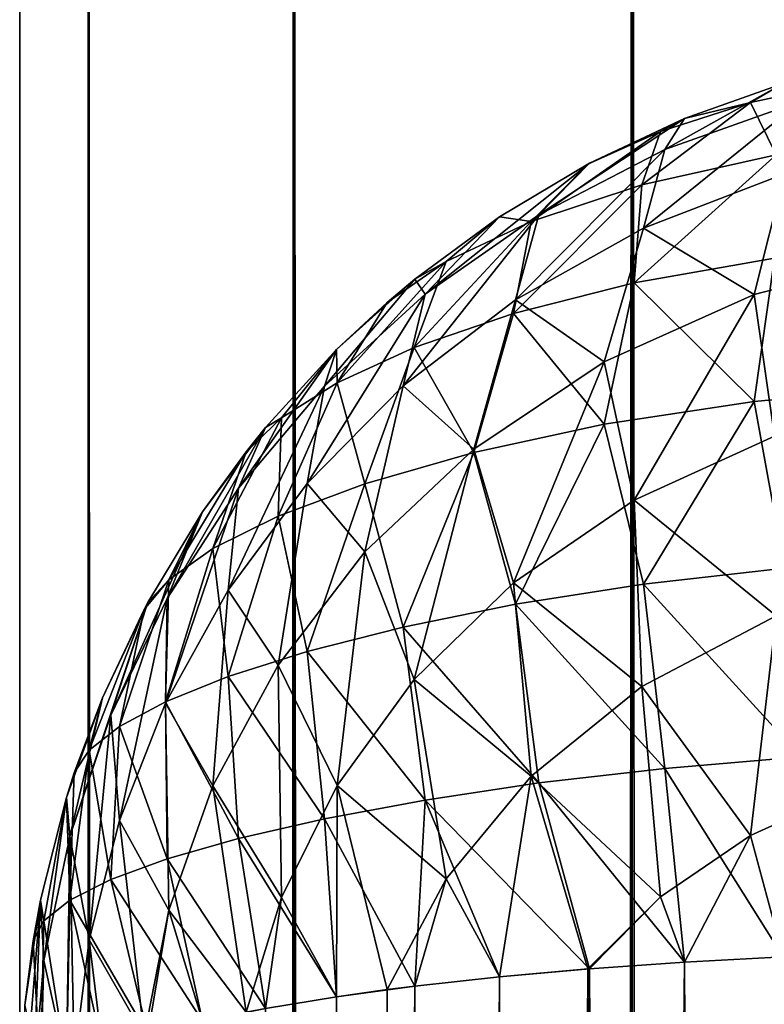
# Model space of a CAD drawing. Extents: x -265 to 265, y 0 to 1307.
# Tile 342 of 436: x -265 to -263.61, y 1293.2 to 1295.03. Entities that reach past the tile are written whole.
import ezdxf

# ---------------------------------------------------------------- set-up
doc = ezdxf.new("R2010")
doc.units = 0
doc.header["$LTSCALE"] = 65.185185
for name, color, linetype in [('3', 7, 'CONTINUOUS'), ('4', 7, 'CONTINUOUS'), ('78', 7, 'CONTINUOUS'), ('79', 7, 'CONTINUOUS'), ('80', 7, 'CONTINUOUS'), ('88', 7, 'CONTINUOUS'), ('93', 7, 'CONTINUOUS')]:
    doc.layers.add(name, color=color, linetype=linetype)

msp = doc.modelspace()

# ---------------------------------------------------------------- linework, layer by layer
at = {"layer": '3', "color": 7, "linetype": 'CONTINUOUS'}
for points in [[(-265, 1), (-264.8717, 1, 1.9579), (-265, 1299), (-265, 1)], [(-265, 1299), (-264.8717, 1, 1.9579), (-264.8717, 1299, 1.9579), (-265, 1299)], [(-264.8717, 1, 1.9579), (-264.4889, 1, 3.8823), (-264.8717, 1299, 1.9579), (-264.8717, 1, 1.9579)], [(-264.8717, 1299, 1.9579), (-264.4889, 1, 3.8823), (-264.4889, 1299, 3.8823), (-264.8717, 1299, 1.9579)], [(-264.4889, 1, 3.8823), (-263.8582, 1, 5.7403), (-264.4889, 1299, 3.8823), (-264.4889, 1, 3.8823)], [(-264.4889, 1299, 3.8823), (-263.8582, 1, 5.7403), (-263.8582, 1299, 5.7403), (-264.4889, 1299, 3.8823)], [(-263.8582, 1, 5.7403), (-262.9904, 1, 7.5), (-263.8582, 1299, 5.7403), (-263.8582, 1, 5.7403)], [(-263.8582, 1299, 5.7403), (-262.9904, 1, 7.5), (-262.9904, 1299, 7.5), (-263.8582, 1299, 5.7403)]]:
    msp.add_3dface(points, dxfattribs=at)
at = {"layer": '4', "color": 7, "linetype": 'CONTINUOUS'}
for points in [[(-265, 1), (-265, 1299), (-264.8717, 1299, -1.9579), (-265, 1)], [(-264.8717, 1, -1.9579), (-265, 1), (-264.8717, 1299, -1.9579), (-264.8717, 1, -1.9579)], [(-264.4889, 1, -3.8823), (-264.8717, 1, -1.9579), (-264.4889, 1299, -3.8823), (-264.4889, 1, -3.8823)], [(-264.4889, 1299, -3.8823), (-264.8717, 1, -1.9579), (-264.8717, 1299, -1.9579), (-264.4889, 1299, -3.8823)], [(-263.8582, 1, -5.7403), (-264.4889, 1, -3.8823), (-263.8582, 1299, -5.7403), (-263.8582, 1, -5.7403)], [(-263.8582, 1299, -5.7403), (-264.4889, 1, -3.8823), (-264.4889, 1299, -3.8823), (-263.8582, 1299, -5.7403)], [(-262.9904, 1, -7.5), (-263.8582, 1, -5.7403), (-262.9904, 1299, -7.5), (-262.9904, 1, -7.5)], [(-262.9904, 1299, -7.5), (-263.8582, 1, -5.7403), (-263.8582, 1299, -5.7403), (-262.9904, 1299, -7.5)]]:
    msp.add_3dface(points, dxfattribs=at)
at = {"layer": '78', "color": 7, "linetype": 'CONTINUOUS'}
for points in [[(-263.7608, 1293.2774, 24.8496), (-263.5768, 1266.7127, 24.915), (-263.5768, 1293.2873, 24.915), (-263.7608, 1293.2774, 24.8496)], [(-263.9377, 1293.265, 24.7666), (-263.7608, 1266.7226, 24.8496), (-263.7608, 1293.2774, 24.8496), (-263.9377, 1293.265, 24.7666)], [(-263.7608, 1266.7226, 24.8496), (-263.5768, 1266.7127, 24.915), (-263.7608, 1293.2774, 24.8496), (-263.7608, 1266.7226, 24.8496)], [(-264.2635, 1293.2326, 24.5503), (-264.1058, 1266.75, 24.6665), (-264.1058, 1293.25, 24.6665), (-264.2635, 1293.2326, 24.5503)], [(-264.1058, 1293.25, 24.6665), (-263.9377, 1266.735, 24.7666), (-263.9377, 1293.265, 24.7666), (-264.1058, 1293.25, 24.6665)], [(-263.9409, 1266.7353, 24.7649), (-263.9377, 1266.735, 24.7666), (-264.1058, 1293.25, 24.6665), (-263.9409, 1266.7353, 24.7649)], [(-264.1058, 1266.75, 24.6665), (-263.9409, 1266.7353, 24.7649), (-264.1058, 1293.25, 24.6665), (-264.1058, 1266.75, 24.6665)], [(-263.9377, 1266.735, 24.7666), (-263.7608, 1266.7226, 24.8496), (-263.9377, 1293.265, 24.7666), (-263.9377, 1266.735, 24.7666)], [(-264.4093, 1293.2129, 24.4191), (-264.2635, 1266.7675, 24.5503), (-264.2635, 1293.2326, 24.5503), (-264.4093, 1293.2129, 24.4191)], [(-264.2635, 1266.7675, 24.5503), (-264.1058, 1266.75, 24.6665), (-264.2635, 1293.2326, 24.5503), (-264.2635, 1266.7675, 24.5503)], [(-264.5417, 1293.1911, 24.274), (-264.4093, 1266.7871, 24.4191), (-264.4093, 1293.2129, 24.4191), (-264.5417, 1293.1911, 24.274)], [(-264.3149, 1266.7739, 24.507), (-264.2635, 1266.7675, 24.5503), (-264.4093, 1293.2129, 24.4191), (-264.3149, 1266.7739, 24.507)], [(-264.4093, 1266.7871, 24.4191), (-264.3149, 1266.7739, 24.507), (-264.4093, 1293.2129, 24.4191), (-264.4093, 1266.7871, 24.4191)]]:
    msp.add_3dface(points, dxfattribs=at)
at = {"layer": '79', "color": 7, "linetype": 'CONTINUOUS'}
for points in [[(-263.5768, 1294.915, 16.7127), (-263.7608, 1294.8496, 16.7226), (-263.5768, 1294.915, 23.2873), (-263.5768, 1294.915, 16.7127)], [(-263.5768, 1294.915, 23.2873), (-263.7608, 1294.8496, 16.7226), (-263.7608, 1294.8496, 23.2774), (-263.5768, 1294.915, 23.2873)], [(-263.7608, 1294.8496, 16.7226), (-263.9377, 1294.7666, 16.735), (-263.7608, 1294.8496, 23.2774), (-263.7608, 1294.8496, 16.7226)], [(-263.7608, 1294.8496, 23.2774), (-263.9377, 1294.7666, 16.735), (-263.9377, 1294.7666, 23.265), (-263.7608, 1294.8496, 23.2774)], [(-263.9377, 1294.7666, 16.735), (-264.1058, 1294.6665, 16.75), (-263.9377, 1294.7666, 23.265), (-263.9377, 1294.7666, 16.735)], [(-263.9377, 1294.7666, 23.265), (-264.1058, 1294.6665, 16.75), (-263.9409, 1294.7649, 23.2647), (-263.9377, 1294.7666, 23.265)], [(-263.9409, 1294.7649, 23.2647), (-264.1058, 1294.6665, 16.75), (-264.1058, 1294.6665, 23.25), (-263.9409, 1294.7649, 23.2647)], [(-264.1058, 1294.6665, 16.75), (-264.2635, 1294.5503, 16.7674), (-264.1058, 1294.6665, 23.25), (-264.1058, 1294.6665, 16.75)], [(-264.1058, 1294.6665, 23.25), (-264.2635, 1294.5503, 16.7674), (-264.2635, 1294.5503, 23.2325), (-264.1058, 1294.6665, 23.25)], [(-264.2635, 1294.5503, 16.7674), (-264.4093, 1294.4191, 16.7871), (-264.2635, 1294.5503, 23.2325), (-264.2635, 1294.5503, 16.7674)], [(-264.2635, 1294.5503, 23.2325), (-264.4093, 1294.4191, 16.7871), (-264.3149, 1294.507, 23.2261), (-264.2635, 1294.5503, 23.2325)], [(-264.3149, 1294.507, 23.2261), (-264.4093, 1294.4191, 16.7871), (-264.4093, 1294.4191, 23.2129), (-264.3149, 1294.507, 23.2261)], [(-264.4093, 1294.4191, 16.7871), (-264.5417, 1294.274, 16.8089), (-264.4093, 1294.4191, 23.2129), (-264.4093, 1294.4191, 16.7871)], [(-264.4093, 1294.4191, 23.2129), (-264.5417, 1294.274, 16.8089), (-264.5417, 1294.274, 23.1911), (-264.4093, 1294.4191, 23.2129)], [(-264.5417, 1294.274, 16.8089), (-264.6594, 1294.1164, 16.8325), (-264.5417, 1294.274, 23.1911), (-264.5417, 1294.274, 16.8089)], [(-264.5417, 1294.274, 23.1911), (-264.6594, 1294.1164, 16.8325), (-264.578, 1294.2288, 23.1843), (-264.5417, 1294.274, 23.1911)], [(-264.578, 1294.2288, 23.1843), (-264.6594, 1294.1164, 16.8325), (-264.6594, 1294.1164, 23.1675), (-264.578, 1294.2288, 23.1843)], [(-264.6594, 1294.1164, 16.8325), (-264.7611, 1293.9478, 16.8578), (-264.6594, 1294.1164, 23.1675), (-264.6594, 1294.1164, 16.8325)], [(-264.6594, 1294.1164, 23.1675), (-264.7611, 1293.9478, 16.8578), (-264.7611, 1293.9478, 23.1422), (-264.6594, 1294.1164, 23.1675)], [(-264.7611, 1293.9478, 16.8578), (-264.8459, 1293.7699, 16.8845), (-264.7611, 1293.9478, 23.1422), (-264.7611, 1293.9478, 16.8578)], [(-264.7611, 1293.9478, 23.1422), (-264.8459, 1293.7699, 16.8845), (-264.768, 1293.9349, 23.1402), (-264.7611, 1293.9478, 23.1422)], [(-264.768, 1293.9349, 23.1402), (-264.8459, 1293.7699, 16.8845), (-264.8459, 1293.7699, 23.1155), (-264.768, 1293.9349, 23.1402)], [(-264.8459, 1293.7699, 16.8845), (-264.9128, 1293.5842, 16.9124), (-264.8459, 1293.7699, 23.1155), (-264.8459, 1293.7699, 16.8845)], [(-264.8459, 1293.7699, 23.1155), (-264.9128, 1293.5842, 16.9124), (-264.8982, 1293.63, 23.0945), (-264.8459, 1293.7699, 23.1155)], [(-264.8982, 1293.63, 23.0945), (-264.9128, 1293.5842, 16.9124), (-264.9128, 1293.5842, 23.0876), (-264.8982, 1293.63, 23.0945)], [(-264.9128, 1293.5842, 16.9124), (-264.9611, 1293.3927, 16.9411), (-264.9128, 1293.5842, 23.0876), (-264.9128, 1293.5842, 16.9124)], [(-264.9128, 1293.5842, 23.0876), (-264.9611, 1293.3927, 16.9411), (-264.9611, 1293.3927, 23.0589), (-264.9128, 1293.5842, 23.0876)], [(-264.9611, 1293.3927, 16.9411), (-264.9902, 1293.1973, 16.9704), (-264.9611, 1293.3927, 23.0589), (-264.9611, 1293.3927, 16.9411)], [(-264.9611, 1293.3927, 23.0589), (-264.9902, 1293.1973, 16.9704), (-264.9747, 1293.3169, 23.0475), (-264.9611, 1293.3927, 23.0589)], [(-264.9747, 1293.3169, 23.0475), (-264.9902, 1293.1973, 16.9704), (-264.9902, 1293.1973, 23.0296), (-264.9747, 1293.3169, 23.0475)]]:
    msp.add_3dface(points, dxfattribs=at)
at = {"layer": '80', "color": 7, "linetype": 'CONTINUOUS'}
for points in [[(-263.7608, 1293.2774, 15.1504), (-263.5768, 1293.2873, 15.085), (-263.7608, 1266.7226, 15.1504), (-263.7608, 1293.2774, 15.1504)], [(-263.7608, 1266.7226, 15.1504), (-263.5768, 1293.2873, 15.085), (-263.5768, 1266.7127, 15.085), (-263.7608, 1266.7226, 15.1504)], [(-263.9377, 1293.265, 15.2334), (-263.7608, 1293.2774, 15.1504), (-263.9377, 1266.735, 15.2334), (-263.9377, 1293.265, 15.2334)], [(-263.9377, 1266.735, 15.2334), (-263.7608, 1293.2774, 15.1504), (-263.7608, 1266.7226, 15.1504), (-263.9377, 1266.735, 15.2334)], [(-264.2635, 1293.2325, 15.4497), (-264.1058, 1293.25, 15.3335), (-264.2635, 1266.7674, 15.4497), (-264.2635, 1293.2325, 15.4497)], [(-264.2635, 1266.7674, 15.4497), (-264.1058, 1293.25, 15.3335), (-264.1058, 1266.75, 15.3335), (-264.2635, 1266.7674, 15.4497)], [(-263.9409, 1293.2647, 15.2351), (-263.9377, 1293.265, 15.2334), (-264.1058, 1266.75, 15.3335), (-263.9409, 1293.2647, 15.2351)], [(-264.1058, 1266.75, 15.3335), (-263.9377, 1293.265, 15.2334), (-263.9377, 1266.735, 15.2334), (-264.1058, 1266.75, 15.3335)], [(-264.1058, 1293.25, 15.3335), (-263.9409, 1293.2647, 15.2351), (-264.1058, 1266.75, 15.3335), (-264.1058, 1293.25, 15.3335)], [(-264.3149, 1293.2261, 15.493), (-264.2635, 1293.2325, 15.4497), (-264.4093, 1266.7871, 15.5809), (-264.3149, 1293.2261, 15.493)], [(-264.4093, 1266.7871, 15.5809), (-264.2635, 1293.2325, 15.4497), (-264.2635, 1266.7674, 15.4497), (-264.4093, 1266.7871, 15.5809)], [(-264.4093, 1293.2129, 15.5809), (-264.3149, 1293.2261, 15.493), (-264.4093, 1266.7871, 15.5809), (-264.4093, 1293.2129, 15.5809)], [(-264.5417, 1293.1911, 15.726), (-264.4093, 1293.2129, 15.5809), (-264.5417, 1266.8089, 15.726), (-264.5417, 1293.1911, 15.726)], [(-264.5417, 1266.8089, 15.726), (-264.4093, 1293.2129, 15.5809), (-264.4093, 1266.7871, 15.5809), (-264.5417, 1266.8089, 15.726)]]:
    msp.add_3dface(points, dxfattribs=at)
at = {"layer": '88', "color": 7, "linetype": 'CONTINUOUS'}
for points in [[(-263.7608, 1294.8496, 16.7226), (-263.5768, 1294.915, 16.7127), (-263.7974, 1294.7919, 16.3615), (-263.7608, 1294.8496, 16.7226)], [(-263.7974, 1294.7919, 16.3615), (-263.5768, 1294.915, 16.7127), (-263.5435, 1294.8824, 16.3401), (-263.7974, 1294.7919, 16.3615)], [(-263.7974, 1294.7919, 16.3615), (-263.5435, 1294.8824, 16.3401), (-263.8373, 1294.6457, 16.018), (-263.7974, 1294.7919, 16.3615)], [(-263.8373, 1294.6457, 16.018), (-263.5435, 1294.8824, 16.3401), (-263.5741, 1294.7468, 15.9881), (-263.8373, 1294.6457, 16.018)], [(-263.9377, 1294.7666, 16.735), (-263.7608, 1294.8496, 16.7226), (-264.0322, 1294.6705, 16.3888), (-263.9377, 1294.7666, 16.735)], [(-264.0322, 1294.6705, 16.3888), (-263.7608, 1294.8496, 16.7226), (-263.7974, 1294.7919, 16.3615), (-264.0322, 1294.6705, 16.3888)], [(-264.0322, 1294.6705, 16.3888), (-263.7974, 1294.7919, 16.3615), (-264.0756, 1294.512, 16.0557), (-264.0322, 1294.6705, 16.3888)], [(-264.0756, 1294.512, 16.0557), (-263.7974, 1294.7919, 16.3615), (-263.8373, 1294.6457, 16.018), (-264.0756, 1294.512, 16.0557)], [(-264.1058, 1294.6665, 16.75), (-263.9377, 1294.7666, 16.735), (-264.2443, 1294.5221, 16.4206), (-264.1058, 1294.6665, 16.75)], [(-264.2443, 1294.5221, 16.4206), (-263.9377, 1294.7666, 16.735), (-264.0322, 1294.6705, 16.3888), (-264.2443, 1294.5221, 16.4206)], [(-263.8373, 1294.6457, 16.018), (-263.5741, 1294.7468, 15.9881), (-263.6306, 1294.5218, 15.6775), (-263.8373, 1294.6457, 16.018)], [(-263.6306, 1294.5218, 15.6775), (-263.5741, 1294.7468, 15.9881), (-263.323, 1294.6013, 15.6493), (-263.6306, 1294.5218, 15.6775)], [(-264.2443, 1294.5221, 16.4206), (-264.0322, 1294.6705, 16.3888), (-264.285, 1294.3514, 16.0984), (-264.2443, 1294.5221, 16.4206)], [(-264.285, 1294.3514, 16.0984), (-264.0322, 1294.6705, 16.3888), (-264.0756, 1294.512, 16.0557), (-264.285, 1294.3514, 16.0984)], [(-264.2635, 1294.5503, 16.7674), (-264.1058, 1294.6665, 16.75), (-264.2443, 1294.5221, 16.4206), (-264.2635, 1294.5503, 16.7674)], [(-264.0756, 1294.512, 16.0557), (-263.8373, 1294.6457, 16.018), (-263.9102, 1294.3964, 15.7202), (-264.0756, 1294.512, 16.0557)], [(-263.9102, 1294.3964, 15.7202), (-263.8373, 1294.6457, 16.018), (-263.6306, 1294.5218, 15.6775), (-263.9102, 1294.3964, 15.7202)], [(-263.6306, 1294.5218, 15.6775), (-263.323, 1294.6013, 15.6493), (-263.5931, 1294.2575, 15.4107), (-263.6306, 1294.5218, 15.6775)], [(-264.4093, 1294.4191, 16.7871), (-264.2635, 1294.5503, 16.7674), (-264.4315, 1294.3509, 16.4554), (-264.4093, 1294.4191, 16.7871)], [(-264.4315, 1294.3509, 16.4554), (-264.2635, 1294.5503, 16.7674), (-264.2443, 1294.5221, 16.4206), (-264.4315, 1294.3509, 16.4554)], [(-264.4315, 1294.3509, 16.4554), (-264.2443, 1294.5221, 16.4206), (-264.4638, 1294.1692, 16.1439), (-264.4315, 1294.3509, 16.4554)], [(-264.4638, 1294.1692, 16.1439), (-264.2443, 1294.5221, 16.4206), (-264.285, 1294.3514, 16.0984), (-264.4638, 1294.1692, 16.1439)], [(-263.9102, 1294.3964, 15.7202), (-263.6306, 1294.5218, 15.6775), (-263.8542, 1294.1385, 15.4566), (-263.9102, 1294.3964, 15.7202)], [(-263.8542, 1294.1385, 15.4566), (-263.6306, 1294.5218, 15.6775), (-263.5931, 1294.2575, 15.4107), (-263.8542, 1294.1385, 15.4566)], [(-264.285, 1294.3514, 16.0984), (-264.0756, 1294.512, 16.0557), (-264.1535, 1294.2336, 15.7728), (-264.285, 1294.3514, 16.0984)], [(-264.1535, 1294.2336, 15.7728), (-264.0756, 1294.512, 16.0557), (-263.9102, 1294.3964, 15.7202), (-264.1535, 1294.2336, 15.7728)], [(-264.5417, 1294.274, 16.8089), (-264.4093, 1294.4191, 16.7871), (-264.592, 1294.1606, 16.4921), (-264.5417, 1294.274, 16.8089)], [(-264.592, 1294.1606, 16.4921), (-264.4093, 1294.4191, 16.7871), (-264.4315, 1294.3509, 16.4554), (-264.592, 1294.1606, 16.4921)], [(-264.1535, 1294.2336, 15.7728), (-263.9102, 1294.3964, 15.7202), (-264.0794, 1293.9844, 15.5135), (-264.1535, 1294.2336, 15.7728)], [(-264.0794, 1293.9844, 15.5135), (-263.9102, 1294.3964, 15.7202), (-263.8542, 1294.1385, 15.4566), (-264.0794, 1293.9844, 15.5135)], [(-264.4638, 1294.1692, 16.1439), (-264.285, 1294.3514, 16.0984), (-264.3566, 1294.0424, 15.8311), (-264.4638, 1294.1692, 16.1439)], [(-264.3566, 1294.0424, 15.8311), (-264.285, 1294.3514, 16.0984), (-264.1535, 1294.2336, 15.7728), (-264.3566, 1294.0424, 15.8311)], [(-264.592, 1294.1606, 16.4921), (-264.4315, 1294.3509, 16.4554), (-264.6114, 1293.9707, 16.1906), (-264.592, 1294.1606, 16.4921)], [(-264.6114, 1293.9707, 16.1906), (-264.4315, 1294.3509, 16.4554), (-264.4638, 1294.1692, 16.1439), (-264.6114, 1293.9707, 16.1906)], [(-264.6594, 1294.1164, 16.8325), (-264.5417, 1294.274, 16.8089), (-264.7251, 1293.955, 16.5301), (-264.6594, 1294.1164, 16.8325)], [(-264.7251, 1293.955, 16.5301), (-264.5417, 1294.274, 16.8089), (-264.592, 1294.1606, 16.4921), (-264.7251, 1293.955, 16.5301)], [(-263.8542, 1294.1385, 15.4566), (-263.5931, 1294.2575, 15.4107), (-263.5898, 1293.9226, 15.2177), (-263.8542, 1294.1385, 15.4566)], [(-264.3566, 1294.0424, 15.8311), (-264.1535, 1294.2336, 15.7728), (-264.2643, 1293.8042, 15.5768), (-264.3566, 1294.0424, 15.8311)], [(-264.2643, 1293.8042, 15.5768), (-264.1535, 1294.2336, 15.7728), (-264.0794, 1293.9844, 15.5135), (-264.2643, 1293.8042, 15.5768)], [(-264.6114, 1293.9707, 16.1906), (-264.4638, 1294.1692, 16.1439), (-264.5184, 1293.8308, 15.8915), (-264.6114, 1293.9707, 16.1906)], [(-264.5184, 1293.8308, 15.8915), (-264.4638, 1294.1692, 16.1439), (-264.3566, 1294.0424, 15.8311), (-264.5184, 1293.8308, 15.8915)], [(-264.7251, 1293.955, 16.5301), (-264.592, 1294.1606, 16.4921), (-264.728, 1293.7601, 16.2373), (-264.7251, 1293.955, 16.5301)], [(-264.728, 1293.7601, 16.2373), (-264.592, 1294.1606, 16.4921), (-264.6114, 1293.9707, 16.1906), (-264.728, 1293.7601, 16.2373)], [(-264.0794, 1293.9844, 15.5135), (-263.8542, 1294.1385, 15.4566), (-263.8404, 1293.7912, 15.2737), (-264.0794, 1293.9844, 15.5135)], [(-263.8404, 1293.7912, 15.2737), (-263.8542, 1294.1385, 15.4566), (-263.5898, 1293.9226, 15.2177), (-263.8404, 1293.7912, 15.2737)], [(-264.7611, 1293.9478, 16.8578), (-264.6594, 1294.1164, 16.8325), (-264.8301, 1293.7375, 16.5687), (-264.7611, 1293.9478, 16.8578)], [(-264.8301, 1293.7375, 16.5687), (-264.6594, 1294.1164, 16.8325), (-264.7251, 1293.955, 16.5301), (-264.8301, 1293.7375, 16.5687)], [(-264.5184, 1293.8308, 15.8915), (-264.3566, 1294.0424, 15.8311), (-264.4082, 1293.6064, 15.6427), (-264.5184, 1293.8308, 15.8915)], [(-264.4082, 1293.6064, 15.6427), (-264.3566, 1294.0424, 15.8311), (-264.2643, 1293.8042, 15.5768), (-264.4082, 1293.6064, 15.6427)], [(-264.2643, 1293.8042, 15.5768), (-264.0794, 1293.9844, 15.5135), (-264.0467, 1293.6241, 15.3421), (-264.2643, 1293.8042, 15.5768)], [(-264.0467, 1293.6241, 15.3421), (-264.0794, 1293.9844, 15.5135), (-263.8404, 1293.7912, 15.2737), (-264.0467, 1293.6241, 15.3421)], [(-264.728, 1293.7601, 16.2373), (-264.6114, 1293.9707, 16.1906), (-264.6397, 1293.6062, 15.9516), (-264.728, 1293.7601, 16.2373)], [(-264.6397, 1293.6062, 15.9516), (-264.6114, 1293.9707, 16.1906), (-264.5184, 1293.8308, 15.8915), (-264.6397, 1293.6062, 15.9516)], [(-264.8459, 1293.7699, 16.8845), (-264.7611, 1293.9478, 16.8578), (-264.9067, 1293.5116, 16.6074), (-264.8459, 1293.7699, 16.8845)], [(-264.9067, 1293.5116, 16.6074), (-264.7611, 1293.9478, 16.8578), (-264.8301, 1293.7375, 16.5687), (-264.9067, 1293.5116, 16.6074)], [(-264.8301, 1293.7375, 16.5687), (-264.7251, 1293.955, 16.5301), (-264.8141, 1293.5416, 16.2832), (-264.8301, 1293.7375, 16.5687)], [(-264.8141, 1293.5416, 16.2832), (-264.7251, 1293.955, 16.5301), (-264.728, 1293.7601, 16.2373), (-264.8141, 1293.5416, 16.2832)], [(-263.8404, 1293.7912, 15.2737), (-263.5898, 1293.9226, 15.2177), (-263.6378, 1293.5136, 15.1206), (-263.8404, 1293.7912, 15.2737)], [(-263.6378, 1293.5136, 15.1206), (-263.5898, 1293.9226, 15.2177), (-263.4428, 1293.6017, 15.0786), (-263.6378, 1293.5136, 15.1206)], [(-264.6397, 1293.6062, 15.9516), (-264.5184, 1293.8308, 15.8915), (-264.5121, 1293.398, 15.7082), (-264.6397, 1293.6062, 15.9516)], [(-264.5121, 1293.398, 15.7082), (-264.5184, 1293.8308, 15.8915), (-264.4082, 1293.6064, 15.6427), (-264.5121, 1293.398, 15.7082)], [(-264.4082, 1293.6064, 15.6427), (-264.2643, 1293.8042, 15.5768), (-264.205, 1293.4327, 15.417), (-264.4082, 1293.6064, 15.6427)], [(-264.205, 1293.4327, 15.417), (-264.2643, 1293.8042, 15.5768), (-264.0467, 1293.6241, 15.3421), (-264.205, 1293.4327, 15.417)], [(-264.0467, 1293.6241, 15.3421), (-263.8404, 1293.7912, 15.2737), (-263.8052, 1293.3991, 15.1741), (-264.0467, 1293.6241, 15.3421)], [(-263.8052, 1293.3991, 15.1741), (-263.8404, 1293.7912, 15.2737), (-263.6378, 1293.5136, 15.1206), (-263.8052, 1293.3991, 15.1741)], [(-264.9128, 1293.5842, 16.9124), (-264.8459, 1293.7699, 16.8845), (-264.9067, 1293.5116, 16.6074), (-264.9128, 1293.5842, 16.9124)], [(-264.8141, 1293.5416, 16.2832), (-264.728, 1293.7601, 16.2373), (-264.7222, 1293.3743, 16.0098), (-264.8141, 1293.5416, 16.2832)], [(-264.7222, 1293.3743, 16.0098), (-264.728, 1293.7601, 16.2373), (-264.6397, 1293.6062, 15.9516), (-264.7222, 1293.3743, 16.0098)], [(-264.9067, 1293.5116, 16.6074), (-264.8301, 1293.7375, 16.5687), (-264.8705, 1293.3187, 16.3276), (-264.9067, 1293.5116, 16.6074)], [(-264.8705, 1293.3187, 16.3276), (-264.8301, 1293.7375, 16.5687), (-264.8141, 1293.5416, 16.2832), (-264.8705, 1293.3187, 16.3276)], [(-264.1058, 1293.25, 15.3335), (-264.205, 1293.4327, 15.417), (-264.0467, 1293.6241, 15.3421), (-264.1058, 1293.25, 15.3335)], [(-263.9409, 1293.2647, 15.2351), (-264.1058, 1293.25, 15.3335), (-264.0467, 1293.6241, 15.3421), (-263.9409, 1293.2647, 15.2351)], [(-263.9409, 1293.2647, 15.2351), (-264.0467, 1293.6241, 15.3421), (-263.8052, 1293.3991, 15.1741), (-263.9409, 1293.2647, 15.2351)], [(-264.578, 1293.1843, 15.7712), (-264.7222, 1293.3743, 16.0098), (-264.6397, 1293.6062, 15.9516), (-264.578, 1293.1843, 15.7712)], [(-264.578, 1293.1843, 15.7712), (-264.6397, 1293.6062, 15.9516), (-264.5121, 1293.398, 15.7082), (-264.578, 1293.1843, 15.7712)], [(-264.4093, 1293.2129, 15.5809), (-264.5121, 1293.398, 15.7082), (-264.4082, 1293.6064, 15.6427), (-264.4093, 1293.2129, 15.5809)], [(-264.3149, 1293.2261, 15.493), (-264.4093, 1293.2129, 15.5809), (-264.4082, 1293.6064, 15.6427), (-264.3149, 1293.2261, 15.493)], [(-264.3149, 1293.2261, 15.493), (-264.4082, 1293.6064, 15.6427), (-264.205, 1293.4327, 15.417), (-264.3149, 1293.2261, 15.493)], [(-263.5768, 1293.2873, 15.085), (-263.6378, 1293.5136, 15.1206), (-263.4428, 1293.6017, 15.0786), (-263.5768, 1293.2873, 15.085)], [(-264.9611, 1293.3927, 16.9411), (-264.9128, 1293.5842, 16.9124), (-264.9548, 1293.2806, 16.6457), (-264.9611, 1293.3927, 16.9411)], [(-264.9548, 1293.2806, 16.6457), (-264.9128, 1293.5842, 16.9124), (-264.9067, 1293.5116, 16.6074), (-264.9548, 1293.2806, 16.6457)], [(-264.768, 1293.1402, 16.0651), (-264.8705, 1293.3187, 16.3276), (-264.8141, 1293.5416, 16.2832), (-264.768, 1293.1402, 16.0651)], [(-264.768, 1293.1402, 16.0651), (-264.8141, 1293.5416, 16.2832), (-264.7222, 1293.3743, 16.0098), (-264.768, 1293.1402, 16.0651)], [(-264.9128, 1293.0876, 16.4158), (-264.9548, 1293.2806, 16.6457), (-264.9067, 1293.5116, 16.6074), (-264.9128, 1293.0876, 16.4158)], [(-264.8982, 1293.0945, 16.37), (-264.9128, 1293.0876, 16.4158), (-264.9067, 1293.5116, 16.6074), (-264.8982, 1293.0945, 16.37)], [(-264.8982, 1293.0945, 16.37), (-264.9067, 1293.5116, 16.6074), (-264.8705, 1293.3187, 16.3276), (-264.8982, 1293.0945, 16.37)], [(-263.7608, 1293.2774, 15.1504), (-263.8052, 1293.3991, 15.1741), (-263.6378, 1293.5136, 15.1206), (-263.7608, 1293.2774, 15.1504)], [(-263.5768, 1293.2873, 15.085), (-263.7608, 1293.2774, 15.1504), (-263.6378, 1293.5136, 15.1206), (-263.5768, 1293.2873, 15.085)], [(-264.2635, 1293.2325, 15.4497), (-264.3149, 1293.2261, 15.493), (-264.205, 1293.4327, 15.417), (-264.2635, 1293.2325, 15.4497)], [(-264.1058, 1293.25, 15.3335), (-264.2635, 1293.2325, 15.4497), (-264.205, 1293.4327, 15.417), (-264.1058, 1293.25, 15.3335)], [(-264.5417, 1293.1911, 15.726), (-264.578, 1293.1843, 15.7712), (-264.5121, 1293.398, 15.7082), (-264.5417, 1293.1911, 15.726)], [(-264.4093, 1293.2129, 15.5809), (-264.5417, 1293.1911, 15.726), (-264.5121, 1293.398, 15.7082), (-264.4093, 1293.2129, 15.5809)], [(-263.9377, 1293.265, 15.2334), (-263.9409, 1293.2647, 15.2351), (-263.8052, 1293.3991, 15.1741), (-263.9377, 1293.265, 15.2334)], [(-263.7608, 1293.2774, 15.1504), (-263.9377, 1293.265, 15.2334), (-263.8052, 1293.3991, 15.1741), (-263.7608, 1293.2774, 15.1504)], [(-264.9902, 1293.1973, 16.9704), (-264.9611, 1293.3927, 16.9411), (-264.9902, 1293.0296, 16.8027), (-264.9902, 1293.1973, 16.9704)], [(-264.9611, 1293.3927, 16.9411), (-264.9747, 1293.0475, 16.6831), (-264.9902, 1293.0296, 16.8027), (-264.9611, 1293.3927, 16.9411)], [(-264.9747, 1293.0475, 16.6831), (-264.9611, 1293.3927, 16.9411), (-264.9548, 1293.2806, 16.6457), (-264.9747, 1293.0475, 16.6831)], [(-264.7611, 1293.1422, 16.0522), (-264.768, 1293.1402, 16.0651), (-264.7222, 1293.3743, 16.0098), (-264.7611, 1293.1422, 16.0522)], [(-264.6594, 1293.1675, 15.8836), (-264.7611, 1293.1422, 16.0522), (-264.7222, 1293.3743, 16.0098), (-264.6594, 1293.1675, 15.8836)], [(-264.578, 1293.1843, 15.7712), (-264.6594, 1293.1675, 15.8836), (-264.7222, 1293.3743, 16.0098), (-264.578, 1293.1843, 15.7712)], [(-264.8459, 1293.1155, 16.2301), (-264.8982, 1293.0945, 16.37), (-264.8705, 1293.3187, 16.3276), (-264.8459, 1293.1155, 16.2301)], [(-264.768, 1293.1402, 16.0651), (-264.8459, 1293.1155, 16.2301), (-264.8705, 1293.3187, 16.3276), (-264.768, 1293.1402, 16.0651)], [(-264.9611, 1293.0589, 16.6073), (-264.9747, 1293.0475, 16.6831), (-264.9548, 1293.2806, 16.6457), (-264.9611, 1293.0589, 16.6073)], [(-264.9128, 1293.0876, 16.4158), (-264.9611, 1293.0589, 16.6073), (-264.9548, 1293.2806, 16.6457), (-264.9128, 1293.0876, 16.4158)]]:
    msp.add_3dface(points, dxfattribs=at)
at = {"layer": '93', "color": 7, "linetype": 'CONTINUOUS'}
for points in [[(-263.5768, 1294.915, 23.2873), (-263.6378, 1294.8794, 23.5136), (-263.4428, 1294.9214, 23.6017), (-263.5768, 1294.915, 23.2873)], [(-263.6378, 1294.8794, 23.5136), (-263.5898, 1294.7823, 23.9226), (-263.4428, 1294.9214, 23.6017), (-263.6378, 1294.8794, 23.5136)], [(-263.5768, 1294.915, 23.2873), (-263.7608, 1294.8496, 23.2774), (-263.6378, 1294.8794, 23.5136), (-263.5768, 1294.915, 23.2873)], [(-263.8404, 1294.7263, 23.7912), (-263.5898, 1294.7823, 23.9226), (-263.6378, 1294.8794, 23.5136), (-263.8404, 1294.7263, 23.7912)], [(-263.8052, 1294.8259, 23.3991), (-263.8404, 1294.7263, 23.7912), (-263.6378, 1294.8794, 23.5136), (-263.8052, 1294.8259, 23.3991)], [(-263.7608, 1294.8496, 23.2774), (-263.8052, 1294.8259, 23.3991), (-263.6378, 1294.8794, 23.5136), (-263.7608, 1294.8496, 23.2774)], [(-263.7608, 1294.8496, 23.2774), (-263.9377, 1294.7666, 23.265), (-263.8052, 1294.8259, 23.3991), (-263.7608, 1294.8496, 23.2774)], [(-263.9409, 1294.7649, 23.2647), (-264.0467, 1294.6579, 23.6241), (-263.8052, 1294.8259, 23.3991), (-263.9409, 1294.7649, 23.2647)], [(-264.0467, 1294.6579, 23.6241), (-263.8404, 1294.7263, 23.7912), (-263.8052, 1294.8259, 23.3991), (-264.0467, 1294.6579, 23.6241)], [(-263.9377, 1294.7666, 23.265), (-263.9409, 1294.7649, 23.2647), (-263.8052, 1294.8259, 23.3991), (-263.9377, 1294.7666, 23.265)], [(-263.8542, 1294.5434, 24.1385), (-263.5931, 1294.5893, 24.2575), (-263.5898, 1294.7823, 23.9226), (-263.8542, 1294.5434, 24.1385)], [(-263.8404, 1294.7263, 23.7912), (-263.8542, 1294.5434, 24.1385), (-263.5898, 1294.7823, 23.9226), (-263.8404, 1294.7263, 23.7912)], [(-263.9409, 1294.7649, 23.2647), (-264.1058, 1294.6665, 23.25), (-264.0467, 1294.6579, 23.6241), (-263.9409, 1294.7649, 23.2647)], [(-264.0794, 1294.4865, 23.9844), (-263.8542, 1294.5434, 24.1385), (-263.8404, 1294.7263, 23.7912), (-264.0794, 1294.4865, 23.9844)], [(-264.0467, 1294.6579, 23.6241), (-264.0794, 1294.4865, 23.9844), (-263.8404, 1294.7263, 23.7912), (-264.0467, 1294.6579, 23.6241)], [(-264.1058, 1294.6665, 23.25), (-264.2635, 1294.5503, 23.2325), (-264.205, 1294.583, 23.4327), (-264.1058, 1294.6665, 23.25)], [(-264.1058, 1294.6665, 23.25), (-264.205, 1294.583, 23.4327), (-264.0467, 1294.6579, 23.6241), (-264.1058, 1294.6665, 23.25)], [(-264.2643, 1294.4232, 23.8042), (-264.0794, 1294.4865, 23.9844), (-264.0467, 1294.6579, 23.6241), (-264.2643, 1294.4232, 23.8042)], [(-264.205, 1294.583, 23.4327), (-264.2643, 1294.4232, 23.8042), (-264.0467, 1294.6579, 23.6241), (-264.205, 1294.583, 23.4327)], [(-264.3149, 1294.507, 23.2261), (-264.4082, 1294.3573, 23.6064), (-264.205, 1294.583, 23.4327), (-264.3149, 1294.507, 23.2261)], [(-264.4082, 1294.3573, 23.6064), (-264.2643, 1294.4232, 23.8042), (-264.205, 1294.583, 23.4327), (-264.4082, 1294.3573, 23.6064)], [(-264.2635, 1294.5503, 23.2325), (-264.3149, 1294.507, 23.2261), (-264.205, 1294.583, 23.4327), (-264.2635, 1294.5503, 23.2325)], [(-263.8542, 1294.5434, 24.1385), (-263.6306, 1294.3225, 24.5218), (-263.5931, 1294.5893, 24.2575), (-263.8542, 1294.5434, 24.1385)], [(-263.6306, 1294.3225, 24.5218), (-263.323, 1294.3507, 24.6013), (-263.5931, 1294.5893, 24.2575), (-263.6306, 1294.3225, 24.5218)], [(-264.0794, 1294.4865, 23.9844), (-263.9102, 1294.2798, 24.3964), (-263.8542, 1294.5434, 24.1385), (-264.0794, 1294.4865, 23.9844)], [(-263.9102, 1294.2798, 24.3964), (-263.6306, 1294.3225, 24.5218), (-263.8542, 1294.5434, 24.1385), (-263.9102, 1294.2798, 24.3964)], [(-264.3149, 1294.507, 23.2261), (-264.4093, 1294.4191, 23.2129), (-264.4082, 1294.3573, 23.6064), (-264.3149, 1294.507, 23.2261)], [(-264.2643, 1294.4232, 23.8042), (-264.1535, 1294.2272, 24.2336), (-264.0794, 1294.4865, 23.9844), (-264.2643, 1294.4232, 23.8042)], [(-264.1535, 1294.2272, 24.2336), (-263.9102, 1294.2798, 24.3964), (-264.0794, 1294.4865, 23.9844), (-264.1535, 1294.2272, 24.2336)], [(-264.4093, 1294.4191, 23.2129), (-264.5417, 1294.274, 23.1911), (-264.5121, 1294.2918, 23.398), (-264.4093, 1294.4191, 23.2129)], [(-264.4093, 1294.4191, 23.2129), (-264.5121, 1294.2918, 23.398), (-264.4082, 1294.3573, 23.6064), (-264.4093, 1294.4191, 23.2129)], [(-264.4082, 1294.3573, 23.6064), (-264.3566, 1294.1689, 24.0424), (-264.2643, 1294.4232, 23.8042), (-264.4082, 1294.3573, 23.6064)], [(-264.3566, 1294.1689, 24.0424), (-264.1535, 1294.2272, 24.2336), (-264.2643, 1294.4232, 23.8042), (-264.3566, 1294.1689, 24.0424)], [(-264.5184, 1294.1085, 23.8308), (-264.3566, 1294.1689, 24.0424), (-264.4082, 1294.3573, 23.6064), (-264.5184, 1294.1085, 23.8308)], [(-264.5121, 1294.2918, 23.398), (-264.5184, 1294.1085, 23.8308), (-264.4082, 1294.3573, 23.6064), (-264.5121, 1294.2918, 23.398)], [(-263.6306, 1294.3225, 24.5218), (-263.5741, 1294.0119, 24.7468), (-263.323, 1294.3507, 24.6013), (-263.6306, 1294.3225, 24.5218)], [(-263.9102, 1294.2798, 24.3964), (-263.8373, 1293.982, 24.6457), (-263.6306, 1294.3225, 24.5218), (-263.9102, 1294.2798, 24.3964)], [(-263.8373, 1293.982, 24.6457), (-263.5741, 1294.0119, 24.7468), (-263.6306, 1294.3225, 24.5218), (-263.8373, 1293.982, 24.6457)], [(-264.578, 1294.2288, 23.1843), (-264.6397, 1294.0484, 23.6062), (-264.5121, 1294.2918, 23.398), (-264.578, 1294.2288, 23.1843)], [(-264.6397, 1294.0484, 23.6062), (-264.5184, 1294.1085, 23.8308), (-264.5121, 1294.2918, 23.398), (-264.6397, 1294.0484, 23.6062)], [(-264.5417, 1294.274, 23.1911), (-264.578, 1294.2288, 23.1843), (-264.5121, 1294.2918, 23.398), (-264.5417, 1294.274, 23.1911)], [(-264.1535, 1294.2272, 24.2336), (-264.0756, 1293.9443, 24.512), (-263.9102, 1294.2798, 24.3964), (-264.1535, 1294.2272, 24.2336)], [(-264.0756, 1293.9443, 24.512), (-263.8373, 1293.982, 24.6457), (-263.9102, 1294.2798, 24.3964), (-264.0756, 1293.9443, 24.512)], [(-264.578, 1294.2288, 23.1843), (-264.6594, 1294.1164, 23.1675), (-264.7222, 1293.9902, 23.3743), (-264.578, 1294.2288, 23.1843)], [(-264.578, 1294.2288, 23.1843), (-264.7222, 1293.9902, 23.3743), (-264.6397, 1294.0484, 23.6062), (-264.578, 1294.2288, 23.1843)], [(-264.3566, 1294.1689, 24.0424), (-264.285, 1293.9016, 24.3514), (-264.1535, 1294.2272, 24.2336), (-264.3566, 1294.1689, 24.0424)], [(-264.285, 1293.9016, 24.3514), (-264.0756, 1293.9443, 24.512), (-264.1535, 1294.2272, 24.2336), (-264.285, 1293.9016, 24.3514)], [(-264.5184, 1294.1085, 23.8308), (-264.4638, 1293.8561, 24.1692), (-264.3566, 1294.1689, 24.0424), (-264.5184, 1294.1085, 23.8308)], [(-264.4638, 1293.8561, 24.1692), (-264.285, 1293.9016, 24.3514), (-264.3566, 1294.1689, 24.0424), (-264.4638, 1293.8561, 24.1692)], [(-264.6594, 1294.1164, 23.1675), (-264.7611, 1293.9478, 23.1422), (-264.7222, 1293.9902, 23.3743), (-264.6594, 1294.1164, 23.1675)], [(-264.6397, 1294.0484, 23.6062), (-264.6114, 1293.8094, 23.9707), (-264.5184, 1294.1085, 23.8308), (-264.6397, 1294.0484, 23.6062)], [(-264.6114, 1293.8094, 23.9707), (-264.4638, 1293.8561, 24.1692), (-264.5184, 1294.1085, 23.8308), (-264.6114, 1293.8094, 23.9707)], [(-264.728, 1293.7627, 23.7601), (-264.6114, 1293.8094, 23.9707), (-264.6397, 1294.0484, 23.6062), (-264.728, 1293.7627, 23.7601)], [(-264.7222, 1293.9902, 23.3743), (-264.728, 1293.7627, 23.7601), (-264.6397, 1294.0484, 23.6062), (-264.7222, 1293.9902, 23.3743)], [(-263.8373, 1293.982, 24.6457), (-263.5435, 1293.6599, 24.8824), (-263.5741, 1294.0119, 24.7468), (-263.8373, 1293.982, 24.6457)], [(-264.768, 1293.9349, 23.1402), (-264.8141, 1293.7168, 23.5416), (-264.7222, 1293.9902, 23.3743), (-264.768, 1293.9349, 23.1402)], [(-264.8141, 1293.7168, 23.5416), (-264.728, 1293.7627, 23.7601), (-264.7222, 1293.9902, 23.3743), (-264.8141, 1293.7168, 23.5416)], [(-264.7611, 1293.9478, 23.1422), (-264.768, 1293.9349, 23.1402), (-264.7222, 1293.9902, 23.3743), (-264.7611, 1293.9478, 23.1422)], [(-264.0756, 1293.9443, 24.512), (-263.7974, 1293.6385, 24.7919), (-263.8373, 1293.982, 24.6457), (-264.0756, 1293.9443, 24.512)], [(-263.7974, 1293.6385, 24.7919), (-263.5435, 1293.6599, 24.8824), (-263.8373, 1293.982, 24.6457), (-263.7974, 1293.6385, 24.7919)], [(-264.768, 1293.9349, 23.1402), (-264.8459, 1293.7699, 23.1155), (-264.8705, 1293.6724, 23.3187), (-264.768, 1293.9349, 23.1402)], [(-264.768, 1293.9349, 23.1402), (-264.8705, 1293.6724, 23.3187), (-264.8141, 1293.7168, 23.5416), (-264.768, 1293.9349, 23.1402)], [(-264.285, 1293.9016, 24.3514), (-264.0322, 1293.6112, 24.6705), (-264.0756, 1293.9443, 24.512), (-264.285, 1293.9016, 24.3514)], [(-264.0322, 1293.6112, 24.6705), (-263.7974, 1293.6385, 24.7919), (-264.0756, 1293.9443, 24.512), (-264.0322, 1293.6112, 24.6705)], [(-264.4638, 1293.8561, 24.1692), (-264.2443, 1293.5794, 24.5221), (-264.285, 1293.9016, 24.3514), (-264.4638, 1293.8561, 24.1692)], [(-264.2443, 1293.5794, 24.5221), (-264.0322, 1293.6112, 24.6705), (-264.285, 1293.9016, 24.3514), (-264.2443, 1293.5794, 24.5221)], [(-264.6114, 1293.8094, 23.9707), (-264.4315, 1293.5446, 24.3509), (-264.4638, 1293.8561, 24.1692), (-264.6114, 1293.8094, 23.9707)], [(-264.4315, 1293.5446, 24.3509), (-264.2443, 1293.5794, 24.5221), (-264.4638, 1293.8561, 24.1692), (-264.4315, 1293.5446, 24.3509)], [(-264.728, 1293.7627, 23.7601), (-264.592, 1293.5079, 24.1606), (-264.6114, 1293.8094, 23.9707), (-264.728, 1293.7627, 23.7601)], [(-264.592, 1293.5079, 24.1606), (-264.4315, 1293.5446, 24.3509), (-264.6114, 1293.8094, 23.9707), (-264.592, 1293.5079, 24.1606)], [(-264.8459, 1293.7699, 23.1155), (-264.8982, 1293.63, 23.0945), (-264.8705, 1293.6724, 23.3187), (-264.8459, 1293.7699, 23.1155)], [(-264.8141, 1293.7168, 23.5416), (-264.7251, 1293.4699, 23.955), (-264.728, 1293.7627, 23.7601), (-264.8141, 1293.7168, 23.5416)], [(-264.7251, 1293.4699, 23.955), (-264.592, 1293.5079, 24.1606), (-264.728, 1293.7627, 23.7601), (-264.7251, 1293.4699, 23.955)], [(-264.8705, 1293.6724, 23.3187), (-264.8301, 1293.4313, 23.7375), (-264.8141, 1293.7168, 23.5416), (-264.8705, 1293.6724, 23.3187)], [(-264.8301, 1293.4313, 23.7375), (-264.7251, 1293.4699, 23.955), (-264.8141, 1293.7168, 23.5416), (-264.8301, 1293.4313, 23.7375)], [(-264.8982, 1293.63, 23.0945), (-264.9067, 1293.3926, 23.5116), (-264.8705, 1293.6724, 23.3187), (-264.8982, 1293.63, 23.0945)], [(-264.9067, 1293.3926, 23.5116), (-264.8301, 1293.4313, 23.7375), (-264.8705, 1293.6724, 23.3187), (-264.9067, 1293.3926, 23.5116)], [(-263.7974, 1293.6385, 24.7919), (-263.5768, 1293.2873, 24.915), (-263.5435, 1293.6599, 24.8824), (-263.7974, 1293.6385, 24.7919)], [(-264.0322, 1293.6112, 24.6705), (-263.7608, 1293.2774, 24.8496), (-263.7974, 1293.6385, 24.7919), (-264.0322, 1293.6112, 24.6705)], [(-263.7608, 1293.2774, 24.8496), (-263.5768, 1293.2873, 24.915), (-263.7974, 1293.6385, 24.7919), (-263.7608, 1293.2774, 24.8496)], [(-264.8982, 1293.63, 23.0945), (-264.9128, 1293.5842, 23.0876), (-264.9067, 1293.3926, 23.5116), (-264.8982, 1293.63, 23.0945)], [(-264.2443, 1293.5794, 24.5221), (-263.9377, 1293.265, 24.7666), (-264.0322, 1293.6112, 24.6705), (-264.2443, 1293.5794, 24.5221)], [(-263.9377, 1293.265, 24.7666), (-263.7608, 1293.2774, 24.8496), (-264.0322, 1293.6112, 24.6705), (-263.9377, 1293.265, 24.7666)], [(-264.9128, 1293.5842, 23.0876), (-264.9611, 1293.3927, 23.0589), (-264.9548, 1293.3543, 23.2806), (-264.9128, 1293.5842, 23.0876)], [(-264.9128, 1293.5842, 23.0876), (-264.9548, 1293.3543, 23.2806), (-264.9067, 1293.3926, 23.5116), (-264.9128, 1293.5842, 23.0876)], [(-264.4315, 1293.5446, 24.3509), (-264.2635, 1293.2326, 24.5503), (-264.2443, 1293.5794, 24.5221), (-264.4315, 1293.5446, 24.3509)], [(-264.2635, 1293.2326, 24.5503), (-264.1058, 1293.25, 24.6665), (-264.2443, 1293.5794, 24.5221), (-264.2635, 1293.2326, 24.5503)], [(-264.1058, 1293.25, 24.6665), (-263.9377, 1293.265, 24.7666), (-264.2443, 1293.5794, 24.5221), (-264.1058, 1293.25, 24.6665)], [(-264.592, 1293.5079, 24.1606), (-264.4093, 1293.2129, 24.4191), (-264.4315, 1293.5446, 24.3509), (-264.592, 1293.5079, 24.1606)], [(-264.4093, 1293.2129, 24.4191), (-264.2635, 1293.2326, 24.5503), (-264.4315, 1293.5446, 24.3509), (-264.4093, 1293.2129, 24.4191)], [(-264.7251, 1293.4699, 23.955), (-264.5417, 1293.1911, 24.274), (-264.592, 1293.5079, 24.1606), (-264.7251, 1293.4699, 23.955)], [(-264.5417, 1293.1911, 24.274), (-264.4093, 1293.2129, 24.4191), (-264.592, 1293.5079, 24.1606), (-264.5417, 1293.1911, 24.274)], [(-264.8301, 1293.4313, 23.7375), (-264.6594, 1293.1675, 24.1164), (-264.7251, 1293.4699, 23.955), (-264.8301, 1293.4313, 23.7375)], [(-264.6594, 1293.1675, 24.1164), (-264.5417, 1293.1911, 24.274), (-264.7251, 1293.4699, 23.955), (-264.6594, 1293.1675, 24.1164)], [(-264.9067, 1293.3926, 23.5116), (-264.7611, 1293.1422, 23.9478), (-264.8301, 1293.4313, 23.7375), (-264.9067, 1293.3926, 23.5116)], [(-264.7611, 1293.1422, 23.9478), (-264.6594, 1293.1675, 24.1164), (-264.8301, 1293.4313, 23.7375), (-264.7611, 1293.1422, 23.9478)], [(-264.9611, 1293.3927, 23.0589), (-264.9747, 1293.3169, 23.0475), (-264.9548, 1293.3543, 23.2806), (-264.9611, 1293.3927, 23.0589)], [(-264.9548, 1293.3543, 23.2806), (-264.9128, 1293.0876, 23.5842), (-264.9067, 1293.3926, 23.5116), (-264.9548, 1293.3543, 23.2806)], [(-264.9128, 1293.0876, 23.5842), (-264.8459, 1293.1155, 23.7699), (-264.9067, 1293.3926, 23.5116), (-264.9128, 1293.0876, 23.5842)], [(-264.8459, 1293.1155, 23.7699), (-264.7611, 1293.1422, 23.9478), (-264.9067, 1293.3926, 23.5116), (-264.8459, 1293.1155, 23.7699)], [(-264.9747, 1293.3169, 23.0475), (-264.9611, 1293.0589, 23.3927), (-264.9548, 1293.3543, 23.2806), (-264.9747, 1293.3169, 23.0475)], [(-264.9611, 1293.0589, 23.3927), (-264.9128, 1293.0876, 23.5842), (-264.9548, 1293.3543, 23.2806), (-264.9611, 1293.0589, 23.3927)], [(-264.9747, 1293.3169, 23.0475), (-264.9902, 1293.1973, 23.0296), (-264.9611, 1293.0589, 23.3927), (-264.9747, 1293.3169, 23.0475)]]:
    msp.add_3dface(points, dxfattribs=at)

doc.saveas('drawing.dxf')
